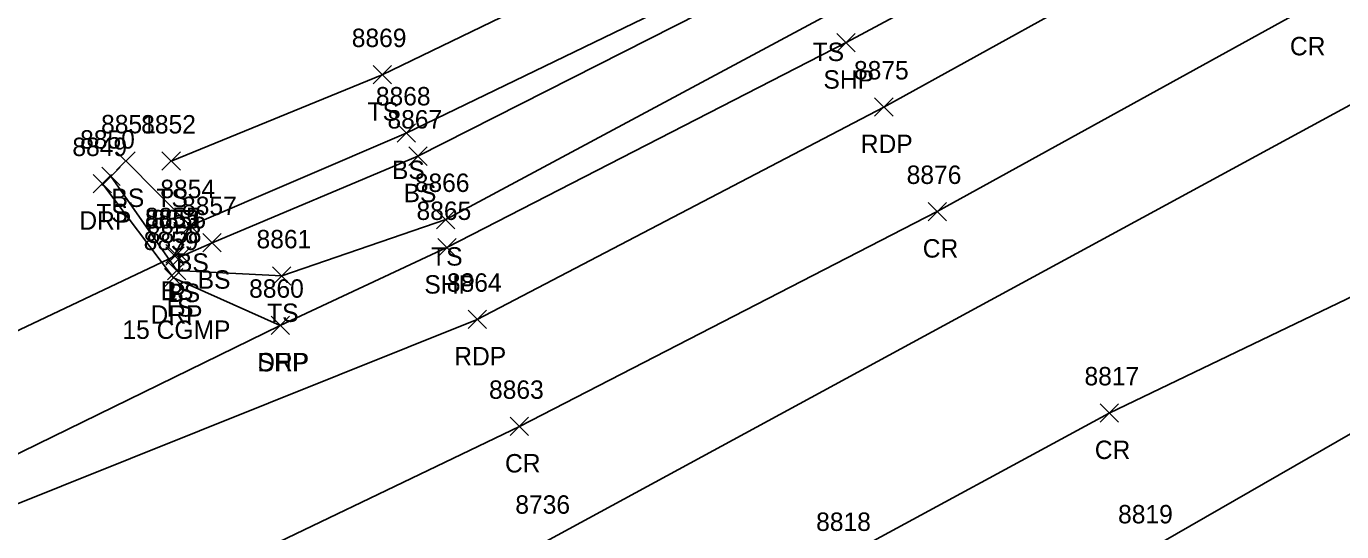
# Model space of a CAD drawing. Extents: x 1611797 to 1633212, y 298978 to 305475.
# Drawn here: x 1628258.2 to 1628401.2, y 304399.8 to 304454.7 of the extents above; entities that cross this region are included whole.
import ezdxf

# ---------------------------------------------------------------- set-up
doc = ezdxf.new("R2010")
doc.units = 0
for name, color, linetype in [('D_A', 7, 'Continuous'), ('D_C', 7, 'Continuous'), ('D_I', 7, 'Continuous'), ('D_TIC', 7, 'Continuous'), ('DCP', 7, 'Continuous'), ('L_A', 7, 'Continuous'), ('L_I', 7, 'Continuous'), ('L_TIC', 7, 'Continuous'), ('LELB', 7, 'Continuous'), ('P_A', 7, 'Continuous'), ('P_I', 7, 'Continuous'), ('P_TIC', 7, 'Continuous'), ('PET', 7, 'Continuous'), ('PRC', 7, 'Continuous'), ('PSP', 7, 'Continuous'), ('R_A', 7, 'Continuous'), ('R_I', 7, 'Continuous'), ('R_TIC', 7, 'Continuous'), ('RDP', 7, 'Continuous')]:
    doc.layers.add(name, color=color, linetype=linetype)

msp = doc.modelspace()

# ---------------------------------------------------------------- linework, layer by layer
at = {"layer": 'D_TIC'}
for points in [[(1628273.4, 304428.72), (1628275.4, 304430.72)], [(1628275.4, 304428.72), (1628273.4, 304430.72)]]:
    msp.add_lwpolyline(points, dxfattribs=at)
at = {"layer": 'DCP'}
for points in [[(1628250.5, 304418.42), (1628274.4, 304429.72)], [(1628341.52, 304375.56), (1628426.47, 304424.34)]]:
    msp.add_lwpolyline(points, dxfattribs=at)
at = {"layer": 'L_TIC'}
for points in [[(1628295.93, 304448.42), (1628297.93, 304450.42)], [(1628297.93, 304448.42), (1628295.93, 304450.42)], [(1628298.55, 304442.08), (1628300.55, 304444.08)], [(1628300.55, 304442.08), (1628298.55, 304444.08)], [(1628268.06, 304439.05), (1628270.06, 304441.05)], [(1628270.06, 304439.05), (1628268.06, 304441.05)], [(1628272.99, 304439.03), (1628274.99, 304441.03)], [(1628274.99, 304439.03), (1628272.99, 304441.03)], [(1628299.81, 304439.57), (1628301.81, 304441.57)], [(1628301.81, 304439.57), (1628299.81, 304441.57)], [(1628266.44, 304437.39), (1628268.44, 304439.39)], [(1628268.44, 304437.39), (1628266.44, 304439.39)], [(1628275.07, 304432.01), (1628277.07, 304434.01)], [(1628277.07, 304432.01), (1628275.07, 304434.01)], [(1628275.07, 304432.01), (1628277.07, 304434.01)], [(1628277.07, 304432.01), (1628275.07, 304434.01)], [(1628302.84, 304432.68), (1628304.84, 304434.68)], [(1628304.84, 304432.68), (1628302.84, 304434.68)], [(1628277.43, 304430.17), (1628279.43, 304432.17)], [(1628279.43, 304430.17), (1628277.43, 304432.17)], [(1628273.41, 304428.96), (1628275.41, 304430.96)], [(1628275.41, 304428.96), (1628273.41, 304430.96)], [(1628274.14, 304428.72), (1628276.14, 304430.72)], [(1628276.14, 304428.72), (1628274.14, 304430.72)], [(1628273.6, 304427.14), (1628275.6, 304429.14)], [(1628275.6, 304427.14), (1628273.6, 304429.14)], [(1628285.01, 304426.56), (1628287.01, 304428.56)], [(1628287.01, 304426.56), (1628285.01, 304428.56)]]:
    msp.add_lwpolyline(points, dxfattribs=at)
at = {"layer": 'LELB'}
for points in [[(1628267.44, 304438.39), (1628274.6, 304428.14), (1628286.01, 304427.56), (1628303.84, 304433.68), (1628345.31, 304455.9), (1628386.36, 304478.57), (1628435.99, 304507.35), (1628468.47, 304527.33), (1628478.82, 304533.47), (1628532.7, 304568.46), (1628592.07, 304609.93), (1628595.25, 304618.87), (1628589.9, 304629.89)], [(1628269.06, 304440.05), (1628276.07, 304433.01), (1628274.41, 304429.96), (1628275.14, 304429.72), (1628278.43, 304431.17), (1628300.81, 304440.57), (1628342.65, 304461.78), (1628385.56, 304485.3), (1628432.64, 304512.24), (1628464.51, 304532.47), (1628474.48, 304541.69), (1628527.01, 304575.73), (1628576.01, 304610.31), (1628585.61, 304615.9), (1628583.39, 304622.89)], [(1628276.07, 304433.01), (1628299.55, 304443.08), (1628341.45, 304463.35), (1628384.65, 304487.08), (1628431.66, 304513.56), (1628460.43, 304531.64), (1628474.48, 304541.69), (1628529.32, 304583.75)], [(1628273.99, 304440.03), (1628296.93, 304449.42), (1628337.94, 304469.23), (1628382.62, 304492.92), (1628427.43, 304517.24), (1628453.75, 304532.7)]]:
    msp.add_lwpolyline(points, dxfattribs=at)
at = {"layer": 'P_TIC'}
for points in [[(1628346.35, 304451.9), (1628348.35, 304453.9)], [(1628348.35, 304451.9), (1628346.35, 304453.9)], [(1628350.46, 304444.9), (1628352.46, 304446.9)], [(1628352.46, 304444.9), (1628350.46, 304446.9)], [(1628356.26, 304433.55), (1628358.26, 304435.55)], [(1628358.26, 304433.55), (1628356.26, 304435.55)], [(1628302.97, 304429.64), (1628304.97, 304431.64)], [(1628304.97, 304429.64), (1628302.97, 304431.64)], [(1628284.85, 304421.19), (1628286.85, 304423.19)], [(1628286.85, 304421.19), (1628284.85, 304423.19)], [(1628306.27, 304421.84), (1628308.27, 304423.84)], [(1628308.27, 304421.84), (1628306.27, 304423.84)], [(1628374.96, 304411.67), (1628376.96, 304413.67)], [(1628376.96, 304411.67), (1628374.96, 304413.67)], [(1628310.84, 304410.21), (1628312.84, 304412.21)], [(1628312.84, 304410.21), (1628310.84, 304412.21)]]:
    msp.add_lwpolyline(points, dxfattribs=at)
at = {"layer": 'PET'}
for points in [[(1627804.93, 304257.83), (1627871.73, 304271.16), (1627912.59, 304279.87), (1627952.18, 304289.63), (1627988.87, 304299.65), (1628036.27, 304314.36), (1628064.89, 304323.89), (1628106.09, 304338.02), (1628146.89, 304353.04), (1628178.88, 304365.72), (1628203.24, 304376.2), (1628239.35, 304395.63), (1628307.27, 304422.84), (1628351.46, 304445.9), (1628391.91, 304468.24), (1628442.08, 304497.28), (1628474.72, 304517.21), (1628486.15, 304524.53), (1628539.34, 304558.37), (1628672.08, 304644.96)], [(1627810.3, 304233.75), (1627865.14, 304244.67), (1627887.51, 304249.2), (1627919.75, 304256.3), (1627968.24, 304266.92), (1627982, 304270.08), (1628025.8, 304282.81), (1628091.15, 304305.91), (1628127.23, 304319.42), (1628172.26, 304336.99), (1628186.4, 304342.83), (1628224.85, 304358.53), (1628263.27, 304375.45), (1628301.66, 304393.36), (1628314.71, 304398.73), (1628435.17, 304464.05), (1628474.08, 304488.85), (1628500.64, 304505.36), (1628549.92, 304536.59), (1628643.11, 304597.45)]]:
    msp.add_lwpolyline(points, dxfattribs=at)
at = {"layer": 'PRC'}
for points in [[(1627805.83, 304244.92), (1627874.04, 304257.97), (1627915.41, 304267.12), (1627953.91, 304276.61), (1627992.17, 304287.01), (1628041.6, 304302.51), (1628071.46, 304312.51), (1628106.81, 304324.94), (1628151.5, 304341.64), (1628182.35, 304353.91), (1628207.78, 304363.99), (1628245.68, 304380.37), (1628274.85, 304393.46), (1628311.84, 304411.21), (1628357.26, 304434.55), (1628397.17, 304456.52), (1628447.84, 304486.53), (1628480.37, 304506.37), (1628493.94, 304514.67), (1628544.35, 304546.87), (1628636.51, 304607.63)], [(1628406.34, 304427.24), (1628375.96, 304412.67), (1628346.79, 304396.86)]]:
    msp.add_lwpolyline(points, dxfattribs=at)
at = {"layer": 'PSP'}
msp.add_lwpolyline([(1627804.39, 304265.42), (1627852.07, 304273.99), (1627870.38, 304278.52), (1627907.16, 304286.52), (1627951.04, 304297.7), (1627985.89, 304307.24), (1628033.67, 304321.93), (1628060.73, 304329.87), (1628103.74, 304345.79), (1628144.19, 304360.06), (1628176.01, 304373.38), (1628199.82, 304383.32), (1628237.63, 304399.76), (1628252.83, 304406.07), (1628285.85, 304422.19), (1628303.97, 304430.64), (1628347.35, 304452.9), (1628388.22, 304474.79), (1628437.92, 304504.47), (1628470.55, 304523.84), (1628481.56, 304530.46), (1628534.86, 304565.19), (1628598, 304608.08), (1628616.57, 304620.02)], dxfattribs=at)
at = {"layer": 'R_TIC'}
for points in [[(1628265.52, 304436.58), (1628267.52, 304438.58)], [(1628267.52, 304436.58), (1628265.52, 304438.58)], [(1628273.26, 304426.37), (1628275.26, 304428.37)], [(1628275.26, 304426.37), (1628273.26, 304428.37)], [(1628284.85, 304421.19), (1628286.85, 304423.19)], [(1628286.85, 304421.19), (1628284.85, 304423.19)]]:
    msp.add_lwpolyline(points, dxfattribs=at)
at = {"layer": 'RDP'}
msp.add_lwpolyline([(1628266.52, 304437.58), (1628274.26, 304427.37), (1628285.85, 304422.19)], dxfattribs=at)

# ---------------------------------------------------------------- texts
at = {"layer": 'D_A'}
msp.add_text('P', height=2, dxfattribs=at).set_placement((1628273.78, 304424.72))
at = {"layer": 'D_C'}
msp.add_text('15 CGMP', height=2, dxfattribs=at).set_placement((1628268.69, 304420.72))
at = {"layer": 'D_I'}
msp.add_text('8853', height=2, dxfattribs=at).set_placement((1628271.14, 304432.72))
at = {"layer": 'L_A'}
for s, p in [('TS', (1628343.72, 304450.9)), ('TS', (1628295.34, 304444.42)), ('BS', (1628297.99, 304438.08)), ('BS', (1628267.5, 304435.05)), ('TS', (1628272.39, 304435.03)), ('BS', (1628299.25, 304435.57)), ('TS', (1628265.85, 304433.39)), ('BS', (1628274.51, 304428.01)), ('BS', (1628274.51, 304428.01)), ('TS', (1628302.25, 304428.68)), ('BS', (1628276.87, 304426.17)), ('BS', (1628272.85, 304424.96)), ('BS', (1628273.58, 304424.72)), ('TS', (1628273.01, 304423.14)), ('TS', (1628284.42, 304422.56))]:
    msp.add_text(s, height=2, dxfattribs=at).set_placement(p)
at = {"layer": 'L_I'}
for s, p in [('8869', (1628293.62, 304452.42)), ('8868', (1628296.24, 304446.08)), ('8867', (1628297.5, 304443.57)), ('8851', (1628266.37, 304443.05)), ('8852', (1628270.73, 304443.03)), ('8850', (1628264.09, 304441.39)), ('8866', (1628300.47, 304436.68)), ('8854', (1628272.81, 304436.01)), ('8854', (1628272.81, 304436.01)), ('8857', (1628275.17, 304434.17)), ('8855', (1628271.15, 304432.96)), ('8856', (1628271.83, 304432.72)), ('8858', (1628271.34, 304431.14)), ('8861', (1628283.27, 304430.56))]:
    msp.add_text(s, height=2, dxfattribs=at).set_placement(p)
at = {"layer": 'P_A'}
for s, p in [('CR', (1628395.6, 304451.52)), ('SHP', (1628344.89, 304447.9)), ('RDP', (1628348.95, 304440.9)), ('CR', (1628355.69, 304429.55)), ('SHP', (1628301.51, 304425.64)), ('RDP', (1628304.76, 304417.84)), ('SHP', (1628283.39, 304417.19)), ('CR', (1628374.39, 304407.67)), ('CR', (1628310.28, 304406.21))]:
    msp.add_text(s, height=2, dxfattribs=at).set_placement(p)
at = {"layer": 'P_I'}
for s, p in [('8875', (1628348.21, 304448.9)), ('8876', (1628353.94, 304437.55)), ('8865', (1628300.66, 304433.64)), ('8860', (1628282.46, 304425.19)), ('8864', (1628303.96, 304425.84)), ('8817', (1628373.27, 304415.67)), ('8863', (1628308.54, 304414.21)), ('8736', (1628311.4, 304401.73)), ('8736', (1628311.4, 304401.73)), ('8819', (1628376.92, 304400.68)), ('8818', (1628344.1, 304399.86))]:
    msp.add_text(s, height=2, dxfattribs=at).set_placement(p)
at = {"layer": 'R_A'}
for p in [(1628264.01, 304432.58), (1628271.75, 304422.37), (1628283.34, 304417.19)]:
    msp.add_text('DRP', height=2, dxfattribs=at).set_placement(p)
at = {"layer": 'R_I'}
for s, p in [('8849', (1628263.25, 304440.58)), ('8859', (1628271, 304430.37)), ('8860', (1628282.46, 304425.19))]:
    msp.add_text(s, height=2, dxfattribs=at).set_placement(p)

doc.saveas('drawing.dxf')
